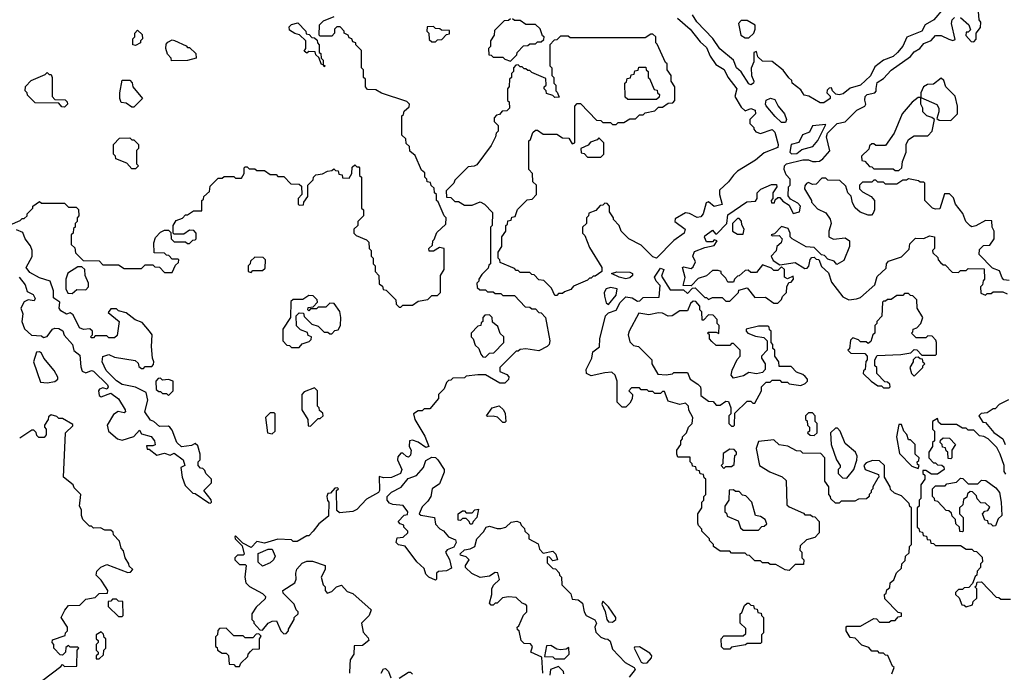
# Model space of a CAD drawing. Extents: x 2889633 to 3052318, y 540750 to 918690.
# Tile 350 of 656: x 2944452 to 2949573, y 760580 to 763975. Entities that reach past the tile are written whole.
import ezdxf

# ---------------------------------------------------------------- set-up
doc = ezdxf.new("R2010")
doc.units = 0

msp = doc.modelspace()

# ---------------------------------------------------------------- linework, layer by layer
at = {"layer": '0CON02XD'}
for points in [[(2944403, 762907), (2944455, 762930), (2944465, 762940), (2944475, 762940), (2944490, 762955), (2944490, 762965), (2944520, 762995), (2944520, 763005), (2944555, 763030), (2944565, 763020), (2944685, 763020), (2944705, 763000), (2944745, 763000), (2944758.3, 762988.3), (2944760, 762955), (2944750, 762945), (2944750, 762925), (2944740, 762915), (2944740, 762895), (2944731.7, 762888.3), (2944730, 762865), (2944720, 762855), (2944720, 762805), (2944738.3, 762788.3), (2944741.7, 762761.7), (2944781.7, 762721.7), (2944865, 762720), (2944885, 762700), (2944965, 762700), (2944995, 762680), (2945085, 762680), (2945105, 762700), (2945145, 762700), (2945155, 762690), (2945178.3, 762688.3), (2945205, 762660), (2945245, 762660), (2945261.7, 762698.3), (2945278.3, 762711.7), (2945280, 762725), (2945275, 762730), (2945245, 762730), (2945228.3, 762748.3), (2945215, 762750), (2945205, 762760), (2945151.7, 762761.7), (2945150, 762815), (2945158.3, 762841.7), (2945185, 762870), (2945205, 762880), (2945225, 762880), (2945238.3, 762868.3), (2945240, 762835), (2945255, 762820), (2945315, 762820), (2945325, 762810), (2945335, 762810), (2945351.7, 762828.3), (2945365, 762830), (2945370, 762835), (2945370, 762865), (2945358.3, 762878.3), (2945335, 762880), (2945305, 762860), (2945255, 762860), (2945250, 762865), (2945250, 762905), (2945265, 762930), (2945298.3, 762941.7), (2945315, 762960), (2945325, 762960), (2945355, 762980), (2945400, 762980), (2945400, 763035), (2945408.3, 763041.7), (2945410, 763055), (2945438.3, 763081.7), (2945441.7, 763108.3), (2945485, 763150), (2945505, 763150), (2945515, 763160), (2945565, 763160), (2945575, 763150), (2945605, 763150), (2945620, 763175), (2945620, 763205), (2945625, 763210), (2945635, 763210), (2945645, 763200), (2945675, 763200), (2945685, 763190), (2945725, 763190), (2945755, 763170), (2945785, 763170), (2945795, 763160), (2945825, 763160), (2945861.7, 763121.7), (2945905, 763120), (2945918.3, 763108.3), (2945920, 763065), (2945900, 763045), (2945900, 763015), (2945905, 763010), (2945928.3, 763011.7), (2945930, 763025), (2945950, 763055), (2945950, 763115), (2945958.3, 763121.7), (2945978.3, 763141.7), (2945980, 763155), (2945991.7, 763168.3), (2946027, 763173), (2946053, 763187), (2946075, 763190), (2946085, 763200), (2946095, 763190), (2946108.3, 763188.3), (2946111.7, 763171.7), (2946128.3, 763168.3), (2946131.7, 763151.7), (2946165, 763150), (2946180, 763175), (2946181.7, 763208.3), (2946195, 763220), (2946205, 763210), (2946215, 763210), (2946220, 763205), (2946220, 763165), (2946230, 763155), (2946230, 762995), (2946240, 762985), (2946240, 762955), (2946210, 762925), (2946210, 762905), (2946190, 762885), (2946190, 762865), (2946201.7, 762851.7), (2946255, 762830), (2946268.3, 762818.3), (2946270, 762785), (2946280, 762775), (2946280, 762745), (2946290, 762735), (2946290, 762705), (2946300, 762695), (2946300, 762665), (2946320, 762645), (2946321.7, 762601.7), (2946338.3, 762588.3), (2946341.7, 762571.7), (2946358.3, 762568.3), (2946408.3, 762518.3), (2946410, 762495), (2946425, 762480), (2946435, 762480), (2946445, 762490), (2946495, 762490), (2946525, 762510), (2946575, 762520), (2946595, 762540), (2946625, 762540), (2946640, 762555), (2946640, 762645), (2946660, 762675), (2946660, 762785), (2946635, 762790), (2946605, 762770), (2946581.7, 762771.7), (2946580, 762785), (2946598.3, 762801.7), (2946600, 762825), (2946608.3, 762831.7), (2946621.7, 762868.3), (2946668.3, 762911.7), (2946670, 762945), (2946660, 762955), (2946628.3, 763028.3), (2946620, 763035), (2946620, 763065), (2946610, 763075), (2946608.3, 763098.3), (2946591.7, 763111.7), (2946588.3, 763128.3), (2946571.7, 763131.7), (2946570, 763145), (2946560, 763155), (2946558.3, 763178.3), (2946541.7, 763191.7), (2946508.3, 763268.3), (2946481.7, 763291.7), (2946480, 763315), (2946461.7, 763331.7), (2946460, 763355), (2946440, 763375), (2946440, 763475), (2946448.3, 763481.7), (2946451.7, 763498.3), (2946478.3, 763521.7), (2946480, 763535), (2946465, 763550), (2946333, 763593), (2946305, 763610), (2946261.7, 763611.7), (2946250, 763625), (2946250, 763665), (2946240, 763675), (2946240, 763715), (2946230, 763725), (2946230, 763815), (2946200, 763845), (2946200, 763855), (2946185, 763860), (2946180, 763875), (2946165, 763880), (2946160, 763895), (2946140, 763905), (2946140, 763915), (2946118.3, 763938.3), (2946101.7, 763938.3), (2946090, 763925), (2946090, 763905), (2946075, 763890), (2946015, 763890), (2946010, 763895), (2946011.7, 763948.3), (2946031.7, 763968.3), (2946088.3, 763991.7)], [(2947873.6, 763983.6), (2947940, 763925), (2947990.5, 763860.5), (2948025, 763830), (2948043.8, 763785), (2948072.7, 763742.7), (2948115.6, 763715.6), (2948135.9, 763675.9), (2948182.5, 763615), (2948172.5, 763575), (2948205, 763520), (2948225, 763500), (2948255, 763512.5), (2948277.5, 763505), (2948280, 763485), (2948250, 763455), (2948250, 763435), (2948270, 763415), (2948270, 763405), (2948281.7, 763391.7), (2948305, 763382.5), (2948365, 763403.3), (2948379.5, 763389.5), (2948397.5, 763325), (2948395, 763310), (2948325, 763282.5), (2948280, 763245), (2948185, 763186.7), (2948164.1, 763165.9), (2948139.3, 763130.7), (2948091.2, 763088.8), (2948091.2, 763065), (2948106, 763014), (2948065, 763003.8), (2948035, 763027.5), (2948022.5, 763022.5), (2948006.2, 762965), (2947995, 762950), (2947975, 762946.7), (2947935, 762967.5), (2947915, 762970), (2947861.7, 762938.3), (2947860, 762925), (2947912.5, 762885), (2947908.8, 762865), (2947855, 762826.7), (2947765, 762733.8), (2947745, 762741.2), (2947685, 762802.5), (2947620, 762835), (2947580, 762875), (2947570, 762905), (2947540, 762935), (2947540, 762945), (2947520, 762975), (2947520, 763005), (2947508.3, 763018.3), (2947495, 763020), (2947485, 763010), (2947471.7, 763008.3), (2947448.3, 762981.7), (2947411.7, 762968.3), (2947410, 762955), (2947400, 762945), (2947400, 762915), (2947380, 762895), (2947380, 762865), (2947391.7, 762851.7), (2947415, 762790), (2947480, 762685), (2947480, 762665), (2947445, 762640), (2947435, 762640), (2947425, 762630), (2947415, 762630), (2947405, 762620), (2947331.7, 762588.3), (2947318.3, 762571.7), (2947285, 762560), (2947275, 762550), (2947255, 762550), (2947245, 762540), (2947235, 762540), (2947218.3, 762578.3), (2947178.3, 762618.3), (2947151.7, 762621.7), (2947128.3, 762648.3), (2947115, 762650), (2947105, 762660), (2947055, 762660), (2947045, 762670), (2947035, 762670), (2947025, 762680), (2946951.7, 762711.7), (2946950, 762725), (2946940, 762735), (2946940, 762765), (2946960, 762795), (2946960, 762845), (2946980, 762875), (2946980, 762905), (2946988.3, 762911.7), (2946991.7, 762928.3), (2947008.3, 762931.7), (2947011.7, 762948.3), (2947028.3, 762951.7), (2947041.7, 762988.3), (2947091.7, 763038.3), (2947118.3, 763041.7), (2947140, 763065), (2947140, 763115), (2947121.7, 763131.7), (2947120, 763175), (2947100, 763195), (2947100, 763345), (2947108.3, 763351.7), (2947121.7, 763388.3), (2947135, 763400), (2947145, 763400), (2947175, 763380), (2947245, 763380), (2947275, 763360), (2947308.3, 763358.3), (2947325, 763330), (2947340, 763335), (2947340, 763525), (2947351.7, 763538.3), (2947368.3, 763538.3), (2947451.7, 763451.7), (2947475, 763450), (2947485, 763440), (2947525, 763440), (2947535, 763430), (2947555, 763430), (2947565, 763440), (2947595, 763440), (2947625, 763460), (2947655, 763460), (2947675, 763480), (2947695, 763480), (2947705, 763490), (2947755, 763500), (2947775, 763520), (2947795, 763520), (2947825, 763540), (2947848.3, 763541.7), (2947860, 763555), (2947860, 763625), (2947840, 763655), (2947840, 763685), (2947820, 763715), (2947820, 763745), (2947811.7, 763751.7), (2947768.3, 763848.3), (2947760, 763855), (2947760, 763885), (2947745, 763900), (2947735, 763900), (2947705, 763880), (2947315, 763880), (2947305, 763890), (2947265, 763890), (2947245, 763870), (2947231.7, 763868.3), (2947210, 763845), (2947210, 763735), (2947220, 763725), (2947220, 763685), (2947230, 763675), (2947230, 763645), (2947240, 763635), (2947240, 763605), (2947248.3, 763598.3), (2947258.3, 763571.7), (2947235, 763570), (2947225, 763580), (2947191.7, 763591.7), (2947190, 763605), (2947180, 763615), (2947180, 763625), (2947190, 763635), (2947188.3, 763668.3), (2947115, 763700), (2947105, 763710), (2947095, 763710), (2947085, 763720), (2947075, 763720), (2947065, 763730), (2947055, 763730), (2947045, 763740), (2947031.7, 763738.3), (2947020, 763725), (2947020, 763705), (2947010, 763695), (2947010, 763675), (2947000, 763665), (2946998.3, 763628.3), (2946990, 763615), (2946990, 763555), (2946997, 763547), (2947000, 763515), (2946985, 763500), (2946961.7, 763498.3), (2946948.3, 763481.7), (2946931.7, 763478.3), (2946920, 763465), (2946920, 763445), (2946940, 763425), (2946940, 763395), (2946930, 763385), (2946927.5, 763365), (2946905, 763320), (2946829.3, 763220.7), (2946815, 763212.5), (2946785, 763210), (2946715, 763140), (2946710, 763125), (2946670, 763085), (2946671.7, 763051.7), (2946695, 763050), (2946715, 763030), (2946735, 763030), (2946765, 763010), (2946805, 763010), (2946847, 763027), (2946870, 763015), (2946911.7, 762971.7), (2946910, 762905), (2946900, 762895), (2946900, 762705), (2946891.7, 762698.3), (2946888.3, 762681.7), (2946855, 762650), (2946840, 762625), (2946840, 762615), (2946830, 762605), (2946831.7, 762581.7), (2946845, 762570), (2946875, 762570), (2946885, 762560), (2946915, 762560), (2946925, 762550), (2946955, 762550), (2946965, 762540), (2947025, 762540), (2947081.7, 762481.7), (2947105, 762480), (2947115, 762470), (2947135, 762470), (2947151.7, 762451.7), (2947165, 762450), (2947187.5, 762425), (2947208.8, 762305), (2947206.2, 762285), (2947195.9, 762274.1), (2947153, 762253), (2947085, 762262.5), (2947055, 762260), (2947045, 762250), (2947035, 762250), (2946950, 762165), (2946950, 762145), (2946985, 762130), (2946996.4, 762116.4), (2946995, 762102.5), (2946975, 762083.8), (2946950, 762085), (2946875, 762127.5), (2946835, 762127.5), (2946775, 762120), (2946765, 762112.5), (2946705, 762110), (2946695, 762100), (2946681.7, 762098.3), (2946671.7, 762088.3), (2946660, 762055), (2946630, 762025), (2946630, 762005), (2946585, 761950), (2946555, 761950), (2946545, 761940), (2946525, 761940), (2946500, 761925), (2946507.5, 761895), (2946558.3, 761808.3), (2946580, 761755), (2946565, 761750), (2946525, 761777.5), (2946495, 761787.5), (2946480, 761785), (2946477.5, 761755), (2946487.5, 761735), (2946485, 761710), (2946475, 761700), (2946463, 761703), (2946445, 761720), (2946435, 761720), (2946418.3, 761701.7), (2946417.5, 761685), (2946440, 761635), (2946432.5, 761615), (2946386.1, 761593.9), (2946345, 761592.5), (2946321.7, 761598.3), (2946323.6, 761526.4), (2946317.5, 761515), (2946255, 761480), (2946205, 761427.5), (2946185, 761416.7), (2946115, 761410), (2946101.7, 761421.7), (2946100, 761525), (2946110, 761535), (2946105, 761540), (2946091.7, 761538.3), (2946068.3, 761511.7), (2946055, 761510), (2946050, 761495), (2946053, 761473), (2946060, 761465), (2946058.3, 761391.7), (2946008.3, 761351.7), (2945977.5, 761315), (2945955, 761290), (2945945, 761290), (2945895, 761260), (2945875, 761260), (2945865, 761270), (2945795, 761272.5), (2945725, 761252.5), (2945685, 761260), (2945655, 761230), (2945611.7, 761251.7), (2945575, 761290), (2945570, 761285), (2945572.5, 761275), (2945608.3, 761238.3), (2945620, 761195), (2945615, 761190), (2945585, 761190), (2945570, 761175), (2945570, 761165), (2945595, 761140), (2945625, 761140), (2945630, 761135), (2945622.5, 761075), (2945627.5, 761045), (2945646.4, 761026.4), (2945715, 760990), (2945730, 760975), (2945728.3, 760961.7), (2945681.7, 760918.3), (2945660, 760885), (2945660, 760855), (2945670, 760845), (2945670, 760835), (2945701.7, 760801.7), (2945715, 760800), (2945743.9, 760836.1), (2945765, 760846.7), (2945787, 760847), (2945810, 760795), (2945825, 760780), (2945838.3, 760781.7), (2945850, 760795), (2945850, 760805), (2945880, 760855), (2945880, 760865), (2945900, 760885), (2945900, 760895), (2945890, 760905), (2945880, 760935), (2945821.7, 760991.7), (2945820, 761005), (2945882.5, 761045), (2945890, 761065), (2945887.5, 761095), (2945893, 761117), (2945921.7, 761148.3), (2945945, 761157.5), (2945975, 761157.5), (2946040, 761135), (2946040, 761115), (2946020, 761075), (2946030, 761035), (2946040, 761025), (2946040, 761005), (2946051.7, 760991.7), (2946075, 761000), (2946100, 761025), (2946125, 761032.5), (2946155, 761000), (2946185, 760990), (2946280, 760905), (2946270, 760875), (2946230, 760835), (2946238.3, 760788.3), (2946265, 760760), (2946267.5, 760745), (2946235, 760720), (2946191.7, 760718.3), (2946190, 760675), (2946170, 760645), (2946168.3, 760618.3)], [(2948915, 761590), (2948890, 761545), (2948890, 761535), (2948880, 761525), (2948880, 761515), (2948870, 761505), (2948870, 761495), (2948857, 761483), (2948815, 761480), (2948795, 761470), (2948725, 761470), (2948715, 761460), (2948695, 761460), (2948671.7, 761481.7), (2948670, 761495), (2948660, 761505), (2948660, 761545), (2948640, 761575), (2948640, 761695), (2948618.3, 761718.3), (2948525, 761720), (2948515, 761730), (2948493, 761733), (2948447, 761757), (2948403, 761763), (2948375, 761790), (2948295, 761780), (2948282.5, 761745), (2948300, 761655), (2948353, 761623), (2948417, 761597), (2948438.3, 761578.3), (2948441.7, 761451.7), (2948455, 761440), (2948528.3, 761408.3), (2948535, 761400), (2948565, 761400), (2948575, 761390), (2948588.3, 761388.3), (2948610, 761365), (2948610, 761305), (2948588.3, 761281.7), (2948545, 761270), (2948511.7, 761238.3), (2948510, 761215), (2948520, 761205), (2948520, 761175), (2948530, 761165), (2948528.3, 761141.7), (2948485, 761140), (2948455, 761110), (2948433, 761113), (2948385, 761140), (2948355, 761140), (2948345, 761150), (2948315, 761150), (2948305, 761160), (2948275, 761160), (2948248.3, 761188.3), (2948235, 761190), (2948225, 761200), (2948155, 761200), (2948145, 761210), (2948095, 761210), (2948060, 761235), (2948060, 761245), (2948040, 761265), (2948040, 761275), (2948000, 761315), (2948000, 761325), (2947983, 761343), (2947980, 761355), (2947980, 761405), (2948000, 761435), (2948000, 761465), (2948010, 761475), (2948010, 761495), (2948020, 761505), (2948020, 761585), (2948011.7, 761591.7), (2948008.3, 761608.3), (2947991.7, 761611.7), (2947988.3, 761628.3), (2947971.7, 761631.7), (2947968.3, 761648.3), (2947951.7, 761651.7), (2947950, 761665), (2947940, 761675), (2947940, 761700), (2947875, 761700), (2947870, 761715), (2947870, 761735), (2947890, 761765), (2947890, 761785), (2947900, 761795), (2947900, 761805), (2947920, 761825), (2947930, 761855), (2947950, 761875), (2947952.5, 761905), (2947933, 761943), (2947930, 761965), (2947915, 761980), (2947885, 761972.5), (2947825, 761990), (2947805, 762040), (2947795, 762040), (2947785, 762030), (2947755, 762030), (2947745, 762040), (2947725, 762040), (2947715, 762050), (2947685, 762050), (2947675, 762060), (2947635, 762060), (2947620, 762045), (2947640, 762025), (2947637, 762003), (2947625, 761980), (2947605, 761960), (2947585, 761960), (2947560, 761985), (2947560, 762095), (2947550, 762125), (2947531.7, 762141.7), (2947495, 762137.5), (2947425, 762122.5), (2947400, 762135), (2947397.5, 762155), (2947427.5, 762215), (2947433, 762247), (2947467, 762273), (2947470, 762315), (2947498.8, 762435), (2947515, 762450), (2947555, 762463.3), (2947575, 762503.3), (2947605, 762533.3), (2947637.7, 762527.7), (2947665, 762510), (2947678.3, 762511.7), (2947695, 762530), (2947778.3, 762531.7), (2947783, 762593), (2947762.5, 762615), (2947753.3, 762635), (2947785, 762682.5), (2947802.5, 762675), (2947790.7, 762640.7), (2947835, 762570), (2947905, 762570), (2947925, 762550), (2947951.7, 762578.3), (2947965, 762580), (2948015, 762530), (2948025, 762530), (2948035, 762520), (2948055, 762530), (2948105, 762530), (2948125, 762510), (2948145, 762510), (2948190, 762555), (2948191.7, 762568.3), (2948235, 762580), (2948275, 762530), (2948331.7, 762531.7), (2948375, 762500), (2948395, 762500), (2948415, 762520), (2948420, 762535), (2948440, 762555), (2948442.5, 762585), (2948452.5, 762607.5), (2948465, 762610), (2948477.5, 762625), (2948475, 762640), (2948445, 762627.5), (2948430, 762635), (2948430, 762675), (2948415, 762690), (2948395, 762670), (2948375, 762670), (2948361.7, 762681.7), (2948315, 762700), (2948285, 762660), (2948255, 762660), (2948241.7, 762671.7), (2948225, 762670), (2948195, 762642.5), (2948185, 762640), (2948170, 762625), (2948165, 762610), (2948135, 762610), (2948125, 762630), (2948100, 762655), (2948100, 762665), (2948085, 762670), (2948055, 762670), (2948025, 762642.5), (2947981.2, 762628.8), (2947945, 762590), (2947902.5, 762592.5), (2947913, 762633), (2947900, 762685), (2947905, 762690), (2947945, 762680), (2947955, 762690), (2947967.5, 762715), (2947952.5, 762745), (2947961.7, 762768.3), (2948015, 762790), (2948065, 762800), (2948080, 762825), (2948065, 762830), (2948055, 762820), (2948025, 762820), (2948013, 762843), (2948015, 762850), (2948055, 762880), (2948071.7, 762861.7), (2948078.3, 762861.7), (2948130, 762915), (2948135, 762960), (2948233.3, 763026.7), (2948278.3, 763031.7), (2948287.5, 763045), (2948287.5, 763075), (2948306.4, 763093.6), (2948363, 763117), (2948388.3, 763118.3), (2948390, 763105), (2948370, 763075), (2948370, 763045), (2948360, 763035), (2948361.7, 763021.7), (2948378.3, 763021.7), (2948381.7, 763038.3), (2948395, 763050), (2948405, 763050), (2948420.7, 763030.7), (2948455, 763010), (2948475, 762967.5), (2948507.5, 762975), (2948512.5, 763005), (2948500, 763020), (2948460.7, 763040.7), (2948448.3, 763058.3), (2948450, 763105), (2948460, 763115), (2948460, 763145), (2948438.3, 763168.3), (2948427.5, 763195), (2948430, 763215), (2948440, 763225), (2948525, 763246.7), (2948555, 763246.7), (2948575, 763237.5), (2948595, 763236.7), (2948611.7, 763238.3), (2948629.3, 763250.7), (2948666.4, 763293.6), (2948648, 763365), (2948654.2, 763385), (2948703.3, 763435), (2948745.8, 763444.2), (2948805.9, 763504.1), (2948847.5, 763525), (2948853.3, 763535), (2948847, 763557), (2948850, 763575), (2948860, 763585), (2948900, 763595), (2948907, 763603), (2948906.4, 763616.4), (2948911.7, 763648.3), (2948945, 763668.8), (2948985, 763712), (2949086, 763784), (2949105, 763808), (2949134.4, 763825.6), (2949155, 763852), (2949192.5, 763867.5), (2949215, 763892.5), (2949245, 763893.3), (2949285, 763873.3), (2949305, 763867.5), (2949318.3, 763871.7), (2949298.8, 763955), (2949302, 763975), (2949315, 763987.1)], [(2949257.5, 764032.5), (2949206.7, 763975), (2949161.9, 763948.1), (2949143.8, 763915), (2949066.1, 763883.9), (2949045, 763837.5), (2949018, 763805), (2948995, 763782.9), (2948945.8, 763764.2), (2948900.5, 763729.5), (2948877.9, 763682.1), (2948825.6, 763634.4), (2948772, 763618), (2948735, 763590), (2948715, 763583.3), (2948697, 763587), (2948680, 763605), (2948675, 763620), (2948661.7, 763618.3), (2948651.7, 763608.3), (2948650, 763595), (2948667, 763577), (2948667.5, 763565), (2948635, 763543.3), (2948615, 763543.3), (2948557, 763577), (2948531.7, 763581.7), (2948515, 763610), (2948470, 763645), (2948468.3, 763658.3), (2948451.7, 763671.7), (2948423, 763713), (2948365, 763757.5), (2948315, 763760), (2948291.7, 763781.7), (2948285, 763810), (2948270, 763805), (2948270, 763755), (2948257, 763723), (2948258, 763685), (2948271.2, 763655), (2948268.8, 763645), (2948255, 763636.2), (2948245, 763642), (2948204.4, 763704.4), (2948180.6, 763725), (2948164.2, 763764.2), (2948093, 763823), (2948057.1, 763877.1), (2947974.5, 763964.5), (2947950.6, 764000.6)], [(2949345.9, 763985.9), (2949388.3, 763948.3), (2949397, 763923), (2949385, 763910), (2949375, 763910), (2949373, 763893), (2949401.7, 763861.7), (2949415, 763860), (2949427, 763873), (2949427.5, 763905), (2949450, 763935), (2949451.7, 763961.7), (2949442.5, 763975), (2949438.3, 764018.3)], [(2946035, 763730), (2946030, 763740), (2946021.7, 763741.7), (2946008.3, 763778.3), (2945991.7, 763791.7), (2945988.3, 763808.3), (2945955, 763810), (2945945, 763800), (2945931.7, 763811.7), (2945940, 763825), (2945940, 763865), (2945907, 763897), (2945883, 763903), (2945855, 763920), (2945853, 763937), (2945865, 763950), (2945898.3, 763958.3), (2945940, 763915), (2945941.7, 763901.7), (2945958.3, 763898.3), (2945971.7, 763881.7), (2945985, 763880), (2945998.3, 763868.3), (2946000, 763855), (2946010, 763845), (2946010, 763805), (2946018.3, 763798.3), (2946020, 763775), (2946030, 763765), (2946030, 763740), (2946040, 763735), (2946035, 763730)], [(2946615, 763860), (2946625, 763870), (2946648.3, 763871.7), (2946671.7, 763898.3), (2946688.3, 763901.7), (2946688.3, 763918.3), (2946645, 763920), (2946637, 763927), (2946615, 763930), (2946605, 763940), (2946571.7, 763938.3), (2946570, 763915), (2946580, 763905), (2946581.7, 763871.7), (2946595, 763860), (2946615, 763860)], [(2947005, 763980), (2946995, 763970), (2946971.7, 763968.3), (2946921.7, 763918.3), (2946920, 763895), (2946900, 763865), (2946900, 763835), (2946890, 763825), (2946891.7, 763791.7), (2946905, 763790), (2946915, 763780), (2946965, 763780), (2946975, 763770), (2947005, 763760)], [(2947005, 763760), (2947038.3, 763791.7), (2947040, 763805), (2947071.7, 763838.3), (2947095, 763840), (2947105, 763850), (2947135, 763850), (2947145, 763860), (2947165, 763860), (2947178.3, 763871.7), (2947180, 763885), (2947171.7, 763891.7), (2947158.3, 763928.3), (2947135, 763950), (2947085, 763950), (2947055, 763970), (2947025, 763970), (2947015, 763980)], [(2948245, 763880), (2948270, 763905), (2948277.5, 763925), (2948277, 763947), (2948235, 763970), (2948205, 763970), (2948190, 763955), (2948202.5, 763895), (2948225, 763880), (2948245, 763880)], [(2945055, 763840), (2945040, 763845), (2945040, 763875), (2945050, 763885), (2945050, 763905), (2945065, 763920), (2945088.3, 763898.3), (2945090, 763875), (2945080, 763865), (2945080, 763855), (2945055, 763840)], [(2945241.7, 763761.7), (2945240, 763775), (2945220, 763795), (2945212.5, 763825), (2945213, 763847), (2945221.7, 763858.3), (2945245, 763870), (2945257, 763867), (2945318.3, 763838.3), (2945325, 763830), (2945335, 763830), (2945368.3, 763798.3), (2945370, 763775), (2945325, 763762.5), (2945241.7, 763761.7)], [(2947765, 763560), (2947615, 763560), (2947601.7, 763571.7), (2947600, 763645), (2947608.3, 763651.7), (2947611.7, 763668.3), (2947628.3, 763671.7), (2947631.7, 763688.3), (2947648.3, 763691.7), (2947651.7, 763708.3), (2947668.3, 763711.7), (2947671.7, 763728.3), (2947708.3, 763728.3), (2947710, 763715), (2947720, 763705), (2947720, 763675), (2947728.3, 763668.3), (2947751.7, 763611.7), (2947768.3, 763608.3), (2947770, 763595), (2947780, 763585), (2947778.3, 763571.7), (2947765, 763560)], [(2944685, 763520), (2944671.7, 763521.7), (2944655, 763540), (2944531.7, 763541.7), (2944491.7, 763581.7), (2944490, 763595), (2944480, 763605), (2944481.7, 763628.3), (2944511.7, 763658.3), (2944585, 763690), (2944595, 763700), (2944605, 763690), (2944615, 763690), (2944620, 763675), (2944620, 763575), (2944635, 763560), (2944688.3, 763558.3), (2944698.3, 763548.3), (2944700, 763535), (2944685, 763520)], [(2945045, 763520), (2945035, 763520), (2945005, 763540), (2944980, 763545), (2944972.5, 763565), (2944972.5, 763595), (2944985, 763660), (2945025, 763660), (2945037, 763647), (2945040, 763625), (2945090, 763565), (2945045, 763520)], [(2949295, 763450), (2949330, 763485), (2949330, 763525), (2949317, 763577), (2949270, 763625), (2949258.3, 763658.3), (2949245, 763670), (2949205, 763640), (2949173, 763637), (2949153.6, 763626.4), (2949140, 763595), (2949140, 763570), (2949223, 763533), (2949232.5, 763515), (2949232.5, 763495), (2949221.7, 763461.7), (2949235, 763452.5), (2949295, 763450)], [(2948435, 763440), (2948415, 763440), (2948380.7, 763470.7), (2948335, 763526.7), (2948330.8, 763535), (2948335, 763556.2), (2948356.4, 763566.4), (2948379.3, 763559.3), (2948397.5, 763525), (2948430, 763485), (2948440, 763455), (2948435, 763440)], [(2949025, 763190), (2949040, 763205), (2949043, 763237), (2949062.5, 763285), (2949063.6, 763326.4), (2949075, 763352.5), (2949105, 763370), (2949175, 763370), (2949197.5, 763395), (2949210, 763455), (2949197, 763467), (2949170, 763475), (2949150, 763495), (2949150, 763515), (2949140, 763535), (2949140, 763570), (2949125, 763570), (2949093.6, 763546.4), (2949042.5, 763485), (2949000, 763385), (2948955, 763320), (2948905, 763320), (2948895, 763330), (2948885, 763330), (2948871.7, 763318.3), (2948868.3, 763301.7), (2948830, 763265), (2948831.7, 763241.7), (2948848.3, 763238.3), (2948871.7, 763211.7), (2948885, 763210), (2948895, 763200), (2948995, 763200), (2949005, 763190), (2949025, 763190)], [(2948466.7, 763276.7), (2948495, 763278.8), (2948520.5, 763299.5), (2948577.5, 763315), (2948603.6, 763346.4), (2948645, 763430), (2948575, 763422.5), (2948559.3, 763390.7), (2948523.6, 763376.4), (2948504.3, 763335.7), (2948464, 763326), (2948457.5, 763285), (2948466.7, 763276.7)], [(2945055, 763200), (2945035, 763200), (2945008.3, 763228.3), (2944951.7, 763251.7), (2944950, 763265), (2944940, 763275), (2944940, 763325), (2944971.7, 763358.3), (2945025, 763360), (2945035, 763350), (2945045, 763350), (2945070, 763325), (2945070, 763305), (2945060, 763295), (2945060, 763225), (2945070, 763215), (2945055, 763200)], [(2947475, 763260), (2947490, 763275), (2947490, 763335), (2947465, 763360), (2947455, 763350), (2947421.7, 763338.3), (2947408.3, 763321.7), (2947370, 763305), (2947371.7, 763281.7), (2947388.3, 763278.3), (2947405, 763260), (2947475, 763260)], [(2949598.3, 762618.3), (2949571.7, 762621.7), (2949561.7, 762631.7), (2949548.3, 762668.3), (2949511.7, 762681.7), (2949443, 762753), (2949445, 762780), (2949465, 762800), (2949498.3, 762801.7), (2949520, 762835), (2949520, 762875), (2949510, 762895), (2949508.3, 762928.3), (2949475, 762930), (2949425, 762902.5), (2949405, 762897.5), (2949395, 762902.5), (2949372.5, 762925), (2949357, 762967), (2949320, 763015), (2949308.3, 763048.3), (2949288.3, 763068.3), (2949261.7, 763068.3), (2949238.3, 762991.7), (2949215, 762990), (2949200, 762995), (2949160, 763035), (2949160, 763125), (2949155, 763130), (2949135, 763130), (2949127, 763137), (2949075, 763147.5), (2949065, 763140), (2949045, 763140), (2949015, 763120), (2948955, 763120), (2948945, 763130), (2948915, 763130), (2948905, 763140), (2948895, 763140), (2948885, 763130), (2948835, 763130), (2948820, 763115), (2948820, 763095), (2948835, 763080), (2948880, 763055), (2948897.5, 763035), (2948897.5, 762985), (2948891.7, 762968.3), (2948881.7, 762958.3), (2948865, 762957.5), (2948823, 762973), (2948797, 762997), (2948783, 763023), (2948777, 763057), (2948760, 763075), (2948748.3, 763108.3), (2948718.3, 763138.3), (2948655, 763140), (2948645, 763150), (2948625, 763150), (2948595, 763120), (2948575, 763117.5), (2948555, 763127.5), (2948545, 763122.5), (2948535, 763110), (2948533.3, 763095), (2948570, 763035), (2948570, 763025), (2948601.7, 762991.7), (2948645, 762970), (2948667, 762937), (2948672.5, 762915), (2948660, 762875), (2948660, 762845), (2948685, 762832.5), (2948745, 762840), (2948767.5, 762825), (2948767.5, 762795), (2948738.3, 762721.7), (2948701.7, 762701.7), (2948688.3, 762718.3), (2948655, 762730), (2948638.3, 762748.3), (2948621.7, 762751.7), (2948585, 762790), (2948543, 762793), (2948470, 762835), (2948460, 762845), (2948460, 762865), (2948449.3, 762889.3), (2948415, 762900), (2948378.3, 762861.7), (2948360, 762855), (2948365, 762850), (2948401.7, 762851.7), (2948417.5, 762835), (2948412.5, 762815), (2948390, 762795), (2948387, 762773), (2948360, 762745), (2948371.7, 762721.7), (2948405, 762700), (2948485, 762712.5), (2948535, 762680), (2948548.3, 762681.7), (2948557, 762693), (2948563, 762727), (2948571.7, 762738.3), (2948585, 762740), (2948595, 762730), (2948608.3, 762728.3), (2948621.7, 762691.7), (2948658.3, 762658.3), (2948675, 762610), (2948733.6, 762533.6), (2948765, 762517.5)], [(2948215, 762860), (2948220, 762885), (2948208.3, 762908.3), (2948207, 762927), (2948195, 762940), (2948185, 762940), (2948160, 762915), (2948160, 762875), (2948185, 762860), (2948215, 762860)], [(2944449.2, 762635), (2944480, 762595), (2944490.7, 762560.7), (2944522.5, 762545), (2944532.5, 762525), (2944527, 762513), (2944495, 762517.5), (2944475, 762507.5), (2944457.5, 762475), (2944467.5, 762445), (2944463.3, 762405), (2944477, 762367), (2944513, 762333), (2944565, 762330), (2944575, 762322.5), (2944595, 762327.5), (2944622.5, 762365), (2944635, 762370), (2944655, 762368.8), (2944675.9, 762355.9), (2944683.9, 762333.9), (2944726.7, 762285), (2944733.9, 762253.9), (2944765, 762230), (2944769.3, 762169.3), (2944777, 762147), (2944795, 762137.5), (2944825, 762150), (2944835, 762146.7), (2944908.8, 762075), (2944912.5, 762065), (2944907.5, 762052.5), (2944885, 762060), (2944867, 762053), (2944862.5, 762045), (2944865, 762020), (2944875, 762012.5), (2944925, 762032.5), (2944965, 762003.3), (2945000, 761945), (2945002.5, 761935), (2944995, 761930), (2944963.9, 761936.1), (2944939.5, 761920.5), (2944906.7, 761865), (2944913.6, 761833.6), (2944960, 761795), (2944985, 761787.5), (2945045, 761807.5), (2945075, 761840), (2945085, 761820), (2945135, 761806.7), (2945153.3, 761785), (2945157, 761763), (2945145, 761757.5), (2945111.7, 761758.3), (2945115, 761740), (2945125, 761740), (2945165, 761710), (2945205, 761720), (2945235, 761710), (2945255, 761720), (2945302.5, 761685), (2945310, 761655), (2945290, 761645), (2945297.5, 761595), (2945311.7, 761551.7), (2945351.7, 761511.7), (2945365, 761510), (2945435, 761462.5), (2945445, 761460), (2945450, 761465), (2945447, 761477), (2945410, 761525), (2945450, 761565), (2945450, 761585), (2945420, 761615), (2945415, 761630), (2945405, 761640), (2945391.7, 761641.7), (2945380, 761655), (2945380, 761675), (2945390, 761685), (2945390, 761715), (2945378.3, 761758.3), (2945365, 761770), (2945345, 761760), (2945293, 761753), (2945270, 761775), (2945245, 761840), (2945232.5, 761855), (2945225, 761860), (2945178.3, 761858.3), (2945150, 761885), (2945132.3, 761892.3), (2945103.3, 761935), (2945117.5, 761995), (2945110, 762035), (2945055, 762062.5), (2944985, 762076.7), (2944955, 762096.7), (2944900.9, 762150.9), (2944880.8, 762195), (2944885, 762222.5), (2944915, 762232.5), (2944945, 762220), (2945051.7, 762201.7), (2945068.3, 762188.3), (2945071.7, 762171.7), (2945085, 762160), (2945095, 762160), (2945105, 762170), (2945138.3, 762171.7), (2945148.3, 762181.7), (2945150, 762195), (2945142.5, 762215), (2945137.5, 762275), (2945140, 762335), (2945127.5, 762355), (2945089.3, 762399.3), (2945053, 762413), (2945005, 762450), (2944965, 762460), (2944955, 762470), (2944925, 762470), (2944911.7, 762451.7), (2944970, 762405), (2944958.3, 762331.7), (2944945, 762320), (2944915, 762320), (2944905, 762330), (2944845, 762330), (2944835, 762320), (2944825, 762320), (2944820, 762325), (2944830, 762335), (2944830, 762355), (2944817, 762367), (2944783.8, 762363.8), (2944762.3, 762372.3), (2944729.5, 762439.5), (2944715, 762450), (2944695, 762443.3), (2944665, 762460), (2944656.7, 762475), (2944660, 762505), (2944635, 762522.5), (2944628.3, 762528.3), (2944627.5, 762565), (2944610, 762615), (2944555, 762632.5), (2944505, 762660), (2944486.2, 762685), (2944516.4, 762743.6), (2944516.7, 762775), (2944508.3, 762798.3), (2944480, 762835), (2944468.3, 762868.3), (2944435, 762882.5)], [(2948765, 762517.5), (2948805, 762522.5), (2948825, 762530), (2948900, 762595), (2948911.7, 762638.3), (2948958.3, 762681.7), (2948960, 762705), (2948971.7, 762718.3), (2949038.3, 762741.7), (2949078.3, 762781.7), (2949081.7, 762808.3), (2949111.7, 762838.3), (2949155, 762837.5), (2949185, 762850), (2949210, 762845), (2949210, 762785), (2949200, 762775), (2949201.7, 762761.7), (2949228.3, 762738.3), (2949230, 762725), (2949241.7, 762711.7), (2949255, 762700), (2949265, 762700), (2949301.7, 762661.7), (2949335, 762660), (2949345, 762670), (2949375, 762670), (2949385, 762680), (2949468.3, 762678.3), (2949470, 762625), (2949463, 762617), (2949460, 762595), (2949450, 762585), (2949451.7, 762551.7), (2949475, 762542.5), (2949485, 762550), (2949505, 762550), (2949515, 762560), (2949565, 762560), (2949588.3, 762548.3)], [(2945655, 762660), (2945665, 762670), (2945715, 762670), (2945728.3, 762681.7), (2945730, 762725), (2945718.3, 762738.3), (2945675, 762740), (2945651.7, 762718.3), (2945650, 762705), (2945640, 762695), (2945640, 762665), (2945655, 762660)], [(2944725, 762550), (2944748.3, 762571.7), (2944795, 762570), (2944810, 762585), (2944810, 762605), (2944792.5, 762645), (2944790, 762675), (2944775, 762690), (2944755, 762690), (2944703, 762657), (2944692.5, 762625), (2944692.5, 762575), (2944701.7, 762551.7), (2944725, 762550)], [(2947605, 762626.2), (2947570, 762635), (2947530, 762655), (2947557, 762663), (2947625, 762662), (2947640, 762655), (2947638.8, 762645), (2947625, 762632), (2947605, 762626.2)], [(2947515, 762493.3), (2947555, 762542.5), (2947560, 762575), (2947525, 762582.5), (2947502.5, 762575), (2947492.5, 762555), (2947493, 762537), (2947502.5, 762502.5), (2947515, 762493.3)], [(2948975, 762060), (2948980, 762065), (2948978.3, 762078.3), (2948965, 762090), (2948951.7, 762091.7), (2948910, 762135), (2948910, 762165), (2948900, 762175), (2948900, 762205), (2948911.7, 762228.3), (2949035, 762232.5), (2949087.5, 762242.5), (2949105, 762260), (2949118.3, 762258.3), (2949145, 762230), (2949215, 762230), (2949220, 762235), (2949220, 762295), (2949217, 762307), (2949198.3, 762328.3), (2949175, 762330), (2949165, 762320), (2949115, 762320), (2949090, 762345), (2949098.3, 762351.7), (2949100, 762365), (2949118.3, 762371.7), (2949140, 762395), (2949150, 762425), (2949120, 762475), (2949118.3, 762518.3), (2949098.3, 762538.3), (2949085, 762540), (2949075, 762550), (2949055, 762550), (2949045, 762540), (2949015, 762540), (2948985, 762520), (2948965, 762520), (2948955, 762510), (2948945, 762510), (2948940, 762505), (2948937, 762433), (2948910, 762405), (2948910, 762395), (2948900, 762385), (2948900, 762345), (2948890, 762335), (2948878.3, 762301.7), (2948865, 762290), (2948855, 762300), (2948825, 762300), (2948815, 762310), (2948785, 762320), (2948773, 762307), (2948767.5, 762262.5), (2948760, 762255), (2948775, 762240), (2948848.3, 762238.3), (2948860, 762225), (2948860, 762205), (2948853, 762197), (2948850, 762155), (2948841.7, 762148.3), (2948840, 762135), (2948880, 762095), (2948915, 762070), (2948935, 762070), (2948945, 762060), (2948975, 762060)], [(2945905, 762270), (2945921.7, 762288.3), (2945958.3, 762301.7), (2945968.3, 762311.7), (2945970, 762325), (2945951.7, 762331.7), (2945948.3, 762348.3), (2945911.7, 762361.7), (2945891.7, 762381.7), (2945890, 762435), (2945905, 762450), (2945928.3, 762448.3), (2945931.7, 762431.7), (2945971.7, 762391.7), (2946005, 762380), (2946035, 762350), (2946055, 762350), (2946065, 762340), (2946075, 762340), (2946091.7, 762358.3), (2946108.3, 762361.7), (2946120, 762385), (2946122.5, 762425), (2946117, 762457), (2946088.3, 762498.3), (2946065, 762500), (2946045, 762480), (2946005, 762480), (2945995, 762470), (2945965, 762470), (2945955, 762460), (2945950, 762465), (2945951.7, 762478.3), (2945978.3, 762481.7), (2946000, 762505), (2945998.3, 762518.3), (2945978.3, 762538.3), (2945955, 762540), (2945925, 762520), (2945875, 762520), (2945861.7, 762508.3), (2945860, 762425), (2945820, 762365), (2945820, 762305), (2945841.7, 762281.7), (2945855, 762280), (2945865, 762270), (2945905, 762270)], [(2948165, 761860), (2948170, 761865), (2948171.7, 761928.3), (2948235, 761990), (2948255, 761990), (2948265, 761980), (2948275, 761980), (2948310, 762045), (2948310, 762065), (2948335, 762090), (2948355, 762090), (2948365, 762100), (2948405, 762100), (2948415, 762090), (2948445, 762090), (2948455, 762080), (2948515, 762072.5), (2948538.3, 762081.7), (2948550, 762095), (2948550, 762105), (2948538.3, 762118.3), (2948525, 762130), (2948491.7, 762141.7), (2948465, 762170), (2948401.7, 762171.7), (2948400, 762195), (2948380, 762225), (2948380, 762255), (2948370, 762265), (2948370, 762285), (2948360, 762295), (2948360, 762355), (2948351.7, 762361.7), (2948350, 762375), (2948345, 762380), (2948295, 762380), (2948230, 762365), (2948230, 762355), (2948240, 762345), (2948278.3, 762328.3), (2948321.7, 762321.7), (2948340, 762305), (2948340, 762255), (2948310, 762225), (2948310, 762215), (2948330, 762185), (2948330, 762155), (2948315, 762140), (2948285, 762132.5), (2948245, 762140), (2948217, 762123), (2948165, 762110), (2948152.5, 762125), (2948158.3, 762151.7), (2948183, 762207), (2948200, 762225), (2948200, 762255), (2948165, 762290), (2948155, 762290), (2948145, 762280), (2948075, 762280), (2948051.7, 762301.7), (2948040, 762315), (2948040, 762335), (2948030, 762345), (2948035, 762350), (2948075, 762350), (2948088.3, 762341.7), (2948090, 762385), (2948080, 762395), (2948080, 762415), (2948058.3, 762438.3), (2948035, 762440), (2948008.3, 762411.7), (2948001.7, 762411.7), (2948000, 762455), (2947990, 762465), (2947990, 762485), (2947968.3, 762508.3), (2947955, 762510), (2947941.7, 762498.3), (2947925, 762460), (2947885, 762460), (2947846.4, 762433.6), (2947825, 762432.5), (2947795, 762447.5), (2947775, 762450), (2947725, 762440), (2947671.7, 762448.3), (2947622.5, 762355), (2947617.5, 762335), (2947625, 762300), (2947645, 762280), (2947670, 762275), (2947740, 762205), (2947740, 762185), (2947771.7, 762131.7), (2947815, 762127.5), (2947847, 762133), (2947855, 762140), (2947925, 762140), (2947940, 762105), (2947979.3, 762079.3), (2947992.5, 762065), (2947995, 762050), (2947995, 762020), (2948035, 761990), (2948058.3, 761988.3), (2948075, 761970), (2948095, 761970), (2948125, 761990), (2948138.3, 761988.3), (2948150, 761955), (2948150, 761925), (2948140, 761915), (2948140, 761875), (2948155, 761860), (2948165, 761860)], [(2946875, 762220), (2946895, 762240), (2946918.3, 762241.7), (2946970, 762295), (2946970, 762325), (2946951.7, 762341.7), (2946938.3, 762378.3), (2946911.7, 762401.7), (2946910, 762425), (2946895, 762440), (2946871.7, 762438.3), (2946860, 762425), (2946860, 762405), (2946851.7, 762398.3), (2946850, 762385), (2946835, 762380), (2946800, 762345), (2946800, 762325), (2946810, 762315), (2946821.7, 762281.7), (2946840, 762265), (2946850, 762235), (2946861.7, 762221.7), (2946875, 762220)], [(2944595, 762086.7), (2944635, 762092.5), (2944650, 762105), (2944650, 762115), (2944630.5, 762150.5), (2944577.5, 762215), (2944565, 762240), (2944555, 762247.5), (2944540, 762245), (2944523.3, 762195), (2944560, 762090), (2944595, 762086.7)], [(2949105, 762120), (2949150, 762165), (2949150, 762175), (2949160, 762185), (2949151.7, 762191.7), (2949148.3, 762208.3), (2949135, 762210), (2949125, 762220), (2949111.7, 762218.3), (2949100, 762205), (2949100, 762195), (2949082.5, 762165), (2949090, 762135), (2949105, 762120)], [(2945225, 762020), (2945250, 762045), (2945250, 762095), (2945225, 762102.5), (2945195, 762100), (2945185, 762110), (2945171.7, 762108.3), (2945160, 762095), (2945161.7, 762051.7), (2945175, 762040), (2945185, 762040), (2945195, 762030), (2945215, 762030), (2945225, 762020)], [(2945965, 761860), (2946005, 761900), (2946015, 761900), (2946030, 761915), (2946028.3, 761928.3), (2946011.7, 761941.7), (2946010, 761955), (2946000, 761965), (2946000, 762045), (2945985, 762060), (2945931.7, 762038.3), (2945920, 762025), (2945920, 761945), (2945950, 761895), (2945951.7, 761861.7), (2945965, 761860)], [(2949595, 761997.5), (2949547, 761973), (2949525, 761950), (2949515, 761950), (2949485, 761930), (2949453, 761927), (2949440, 761915), (2949461.7, 761881.7), (2949475, 761880), (2949518.3, 761828.3), (2949566.2, 761795), (2949577.5, 761765)], [(2946975, 761880), (2946965, 761880), (2946937, 761907), (2946915, 761912.5), (2946885, 761910), (2946880, 761915), (2946910, 761955), (2946945, 761966), (2946967.5, 761945), (2946977, 761927), (2946980, 761885), (2946975, 761880)], [(2944571.7, 760538.3), (2944665, 760610), (2944675, 760620), (2944685, 760610), (2944748.3, 760611.7), (2944750, 760695), (2944760, 760705), (2944755, 760710), (2944715, 760710), (2944705, 760720), (2944691.7, 760708.3), (2944690, 760685), (2944675, 760670), (2944661.7, 760671.7), (2944630, 760705), (2944630, 760725), (2944620, 760735), (2944621.7, 760748.3), (2944688.3, 760771.7), (2944690, 760785), (2944700, 760795), (2944700, 760815), (2944667.5, 760865), (2944686.4, 760903.6), (2944705, 760927.5), (2944765, 760930), (2944795, 760960), (2944845, 760970), (2944865, 760990), (2944908.3, 760991.7), (2944910, 761005), (2944897.5, 761025), (2944875, 761060), (2944850, 761085), (2944853, 761107), (2944873, 761127), (2944905, 761140), (2945015, 761100), (2945028.3, 761101.7), (2945040, 761115), (2945021.7, 761131.7), (2945020, 761145), (2945000, 761175), (2944991.7, 761211.7), (2944980, 761225), (2944971.7, 761261.7), (2944940, 761295), (2944938.3, 761308.3), (2944925, 761320), (2944895, 761320), (2944871.7, 761331.7), (2944835, 761330), (2944825, 761340), (2944815, 761340), (2944780, 761375), (2944772.5, 761395), (2944772.5, 761425), (2944762.5, 761445), (2944770, 761505), (2944735, 761540), (2944730, 761555), (2944680, 761595), (2944690, 761825), (2944728.3, 761861.7), (2944728.3, 761868.3), (2944675, 761900), (2944655, 761900), (2944645, 761910), (2944615, 761920), (2944601.7, 761908.3), (2944600, 761895), (2944580, 761865), (2944580, 761855), (2944590, 761845), (2944590, 761815), (2944578.3, 761801.7), (2944551.7, 761801.7), (2944541.7, 761811.7), (2944538.3, 761828.3), (2944525, 761840), (2944515, 761840), (2944451.7, 761798.3)], [(2945765, 761820), (2945780, 761835), (2945780, 761925), (2945775, 761930), (2945755, 761930), (2945730, 761905), (2945740, 761825), (2945765, 761820)], [(2948585, 761812.5), (2948600, 761825), (2948600, 761875), (2948590, 761885), (2948590, 761915), (2948575, 761930), (2948555, 761930), (2948540, 761915), (2948540, 761895), (2948548.3, 761888.3), (2948550, 761865), (2948560, 761855), (2948560, 761835), (2948550, 761825), (2948563, 761813), (2948585, 761812.5)], [(2949580.7, 761610.7), (2949572.5, 761625), (2949572.5, 761655), (2949552.5, 761715), (2949535, 761750), (2949490, 761795), (2949467, 761807), (2949445, 761810), (2949415, 761840), (2949385, 761840), (2949375, 761850), (2949355, 761850), (2949325, 761870), (2949245, 761870), (2949231.7, 761881.7), (2949225, 761900), (2949200, 761885), (2949200, 761845), (2949210, 761835), (2949210, 761785), (2949200, 761775), (2949200, 761755), (2949180, 761725), (2949180, 761695), (2949205, 761670), (2949215, 761670), (2949225, 761660), (2949248.3, 761658.3), (2949258.3, 761648.3), (2949260, 761635), (2949225, 761610), (2949195, 761610), (2949165, 761630), (2949150, 761630), (2949150, 761615), (2949160, 761605), (2949160, 761585), (2949140, 761555), (2949140, 761485), (2949130, 761475), (2949130, 761445), (2949120, 761435), (2949120, 761335), (2949128.3, 761328.3), (2949131.7, 761311.7), (2949148.3, 761308.3), (2949151.7, 761291.7), (2949168.3, 761288.3), (2949171.7, 761271.7), (2949188.3, 761268.3), (2949191.7, 761251.7), (2949205, 761250), (2949215, 761240), (2949345, 761240), (2949375, 761220), (2949405, 761220), (2949415, 761210), (2949428.3, 761208.3), (2949458.3, 761178.3), (2949460, 761155), (2949450, 761145), (2949450, 761125), (2949433, 761107), (2949430, 761085), (2949421.7, 761078.3), (2949408.3, 761041.7), (2949388.3, 761021.7), (2949365, 761020), (2949355, 761010), (2949335, 761010), (2949320, 760995), (2949320, 760985), (2949338.3, 760968.3), (2949351.7, 760931.7), (2949365, 760930), (2949375, 760920), (2949408.3, 760931.7), (2949411.7, 760948.3), (2949430, 760965), (2949430, 761015), (2949420, 761025), (2949428.3, 761031.7), (2949431.7, 761048.3), (2949455, 761050), (2949531.7, 760971.7), (2949545, 760970), (2949555, 760960), (2949605, 760960)], [(2948755, 761590), (2948790, 761635), (2948807, 761683), (2948807.5, 761705), (2948800, 761725), (2948745, 761770), (2948720, 761835), (2948705, 761850), (2948695, 761850), (2948670, 761825), (2948672.5, 761765), (2948700, 761685), (2948720, 761655), (2948720, 761645), (2948710, 761635), (2948710, 761615), (2948731.7, 761591.7), (2948755, 761590)], [(2949125, 761640), (2949130, 761655), (2949121.7, 761661.7), (2949120, 761675), (2949128.3, 761681.7), (2949130, 761695), (2949110, 761715), (2949110, 761765), (2949085, 761790), (2949075, 761790), (2949067, 761817), (2949050, 761835), (2949038.3, 761868.3), (2949025, 761870), (2949012.5, 761805), (2949028.3, 761718.3), (2949091.7, 761651.7), (2949125, 761640)], [(2949295, 761690), (2949281.7, 761691.7), (2949280, 761725), (2949271.7, 761731.7), (2949268.3, 761748.3), (2949251.7, 761751.7), (2949250, 761765), (2949240, 761775), (2949241.7, 761788.3), (2949255, 761800), (2949288.3, 761798.3), (2949320, 761765), (2949300, 761735), (2949300, 761695), (2949295, 761690)], [(2948115, 761640), (2948125, 761650), (2948155, 761650), (2948168.3, 761661.7), (2948172.5, 761707.5), (2948180, 761715), (2948180, 761725), (2948168.3, 761738.3), (2948145, 761740), (2948111.7, 761718.3), (2948110, 761665), (2948100, 761655), (2948115, 761640)], [(2946615, 761060), (2946580, 761075), (2946565, 761090), (2946555, 761120), (2946517.5, 761155), (2946456.4, 761236.4), (2946423, 761243), (2946410, 761255), (2946415, 761280), (2946447, 761283), (2946470, 761305), (2946470, 761315), (2946450, 761335), (2946450, 761345), (2946431.7, 761351.7), (2946420, 761365), (2946451.7, 761398.3), (2946468.3, 761401.7), (2946470, 761415), (2946447, 761447), (2946393, 761453), (2946375, 761460), (2946362.5, 761475), (2946362.5, 761495), (2946385, 761517.5), (2946436.4, 761543.6), (2946471.7, 761588.3), (2946516.4, 761603.6), (2946552.5, 761645), (2946565, 761682.5), (2946595, 761700), (2946615, 761696.7), (2946626.7, 761685), (2946660, 761635), (2946659.3, 761620.7), (2946635, 761560), (2946597.5, 761535), (2946590, 761495), (2946575, 761470), (2946545, 761440), (2946530, 761405), (2946538.3, 761398.3), (2946610, 761385), (2946615, 761350), (2946637, 761327), (2946656.4, 761316.4), (2946682.5, 761285), (2946718.3, 761268.3), (2946722.5, 761255), (2946709.3, 761230.7), (2946675, 761217.5), (2946667.5, 761205), (2946687, 761167), (2946698.3, 761121.7), (2946671.7, 761108.3), (2946630, 761105), (2946620, 761095), (2946620, 761065), (2946615, 761060)], [(2948988.3, 760571.7), (2949000, 760605), (2948991.7, 760611.7), (2948968.3, 760668.3), (2948955, 760670), (2948945, 760680), (2948925, 760680), (2948915, 760690), (2948885, 760690), (2948868.3, 760708.3), (2948831.7, 760721.7), (2948798.3, 760758.3), (2948771.7, 760761.7), (2948750, 760795), (2948750, 760815), (2948755, 760820), (2948825, 760820), (2948895, 760860), (2948908.3, 760858.3), (2948925, 760840), (2948975, 760840), (2948985, 760850), (2949005, 760850), (2949021.7, 760868.3), (2949038.3, 760871.7), (2949038.3, 760888.3), (2949021.7, 760891.7), (2948951.7, 760961.7), (2948950, 760985), (2948958.3, 760991.7), (2948961.7, 761008.3), (2948978.3, 761021.7), (2948980, 761045), (2948998.3, 761061.7), (2949011.7, 761098.3), (2949038.3, 761121.7), (2949040, 761145), (2949058.3, 761161.7), (2949060, 761185), (2949078.3, 761201.7), (2949080, 761235), (2949090, 761245), (2949090, 761435), (2949081.7, 761441.7), (2949078.3, 761458.3), (2949038.3, 761498.3), (2949001.7, 761511.7), (2948981.7, 761531.7), (2948980, 761545), (2948950, 761595), (2948950, 761655), (2948925, 761680), (2948888.3, 761681.7), (2948855, 761670), (2948842.5, 761655), (2948850, 761635), (2948918.3, 761608.3), (2948920, 761595), (2948915, 761590)], [(2949355, 761310), (2949341.7, 761311.7), (2949340, 761335), (2949321.7, 761351.7), (2949320, 761375), (2949301.7, 761391.7), (2949298.3, 761408.3), (2949285, 761420), (2949271.7, 761421.7), (2949228.3, 761468.3), (2949211.7, 761471.7), (2949210, 761485), (2949200, 761495), (2949200, 761535), (2949215, 761550), (2949265, 761550), (2949275, 761560), (2949325, 761570), (2949345, 761590), (2949358.3, 761588.3), (2949385, 761560), (2949435, 761560), (2949455, 761580), (2949477, 761577), (2949529.3, 761539.3), (2949547.5, 761515), (2949557.5, 761465), (2949560, 761395), (2949541.7, 761378.3), (2949528.3, 761341.7), (2949515, 761340), (2949505, 761350), (2949491.7, 761351.7), (2949488.3, 761368.3), (2949471.7, 761371.7), (2949460, 761405), (2949471.7, 761418.3), (2949488.3, 761421.7), (2949498.3, 761438.3), (2949475, 761460), (2949451.7, 761461.7), (2949431.7, 761481.7), (2949428.3, 761498.3), (2949408.3, 761518.3), (2949395, 761520), (2949381.7, 761508.3), (2949378.3, 761491.7), (2949361.7, 761478.3), (2949358.3, 761451.7), (2949340, 761435), (2949340, 761405), (2949360, 761385), (2949360, 761315), (2949355, 761310)], [(2948295, 761320), (2948311.7, 761338.3), (2948325, 761340), (2948338.3, 761351.7), (2948330, 761375), (2948305, 761390), (2948280, 761395), (2948260, 761465), (2948228.3, 761498.3), (2948211.7, 761501.7), (2948195, 761520), (2948175, 761520), (2948165, 761530), (2948141.7, 761528.3), (2948140, 761475), (2948120, 761445), (2948120, 761415), (2948128.3, 761408.3), (2948131.7, 761391.7), (2948188.3, 761368.3), (2948201.7, 761331.7), (2948215, 761320), (2948295, 761320)], [(2946805, 761350), (2946795, 761350), (2946790, 761365), (2946775, 761380), (2946755, 761380), (2946745, 761370), (2946731.7, 761371.7), (2946732.5, 761405), (2946755, 761420), (2946765, 761420), (2946775, 761410), (2946805, 761410), (2946820, 761425), (2946838.3, 761428.3), (2946830, 761385), (2946810, 761365), (2946805, 761350)], [(2947172.5, 760575), (2947168.3, 760658.3), (2947110, 760685), (2947120, 760715), (2947108.3, 760728.3), (2947075, 760730), (2947060, 760745), (2947050, 760795), (2947041.7, 760801.7), (2947040, 760815), (2947048.3, 760821.7), (2947073, 760877), (2947090, 760895), (2947090, 760925), (2947080, 760935), (2947065, 760940), (2947035, 760970), (2946995, 760972.5), (2946963, 760967), (2946935, 760940), (2946925, 760940), (2946915, 760930), (2946905, 760930), (2946895, 760940), (2946907.5, 760985), (2946907.5, 761015), (2946917, 761033), (2946947, 761063), (2946938.3, 761098.3), (2946925, 761100), (2946895, 761080), (2946847, 761073), (2946803.9, 761093.9), (2946770, 761125), (2946770, 761135), (2946790, 761165), (2946775, 761180), (2946745, 761190), (2946743, 761197), (2946765, 761217.5), (2946795, 761222.5), (2946820, 761235), (2946830, 761275), (2946865, 761310), (2946877.5, 761335), (2946895, 761340), (2946935, 761327.5), (2946955, 761327.5), (2946980, 761335), (2947008.3, 761361.7), (2947037, 761367), (2947055, 761360), (2947060, 761345), (2947078.3, 761328.3), (2947080, 761315), (2947100, 761295), (2947100, 761275), (2947148.3, 761248.3), (2947155, 761220), (2947175, 761200), (2947225, 761210), (2947240, 761195), (2947250, 761165), (2947225, 761160), (2947208.3, 761178.3), (2947195, 761180), (2947195, 761150), (2947225, 761120), (2947238.3, 761118.3), (2947258.3, 761098.3), (2947260, 761085), (2947270, 761075), (2947272.5, 761035), (2947318.3, 760988.3), (2947325, 760960), (2947356.4, 760956.4), (2947379.3, 760939.3), (2947387.5, 760895), (2947397.5, 760875), (2947443, 760853), (2947452.5, 760835), (2947443.3, 760815), (2947449.3, 760789.3), (2947475, 760762.5), (2947495, 760753.3), (2947511.7, 760751.7), (2947522.5, 760742.5), (2947535, 760700), (2947600.7, 760630.7), (2947647.5, 760605), (2947652.5, 760595), (2947622.5, 760555)], [(2945715, 761132.5), (2945693, 761153), (2945691.7, 761198.3), (2945745, 761220), (2945765, 761220), (2945780, 761185), (2945772.5, 761165), (2945755, 761150), (2945715, 761132.5)], [(2944985, 760870), (2944990, 760875), (2944988.3, 760948.3), (2944965, 760950), (2944955, 760960), (2944935, 760960), (2944925, 760950), (2944911.7, 760948.3), (2944911.7, 760921.7), (2944965, 760870), (2944985, 760870)], [(2947535, 760840), (2947552.5, 760855), (2947552.5, 760865), (2947515, 760920), (2947485, 760950), (2947480, 760935), (2947497, 760897), (2947506.2, 760855), (2947515, 760842), (2947535, 760840)], [(2948145, 760700), (2948115, 760700), (2948101.7, 760711.7), (2948100, 760755), (2948115, 760770), (2948215, 760770), (2948228.3, 760781.7), (2948228.3, 760808.3), (2948200, 760835), (2948200, 760885), (2948208.3, 760891.7), (2948221.7, 760928.3), (2948235, 760940), (2948245, 760940), (2948255, 760930), (2948268.3, 760928.3), (2948271.7, 760911.7), (2948288.3, 760908.3), (2948291.7, 760891.7), (2948308.3, 760888.3), (2948310, 760875), (2948320, 760865), (2948320, 760785), (2948310, 760775), (2948310, 760735), (2948305, 760730), (2948235, 760730), (2948227, 760723), (2948155, 760710), (2948145, 760700)], [(2945595, 760610), (2945601.7, 760628.3), (2945638.3, 760661.7), (2945640, 760675), (2945651.7, 760688.3), (2945665, 760700), (2945698.3, 760701.7), (2945700, 760755), (2945708.3, 760768.3), (2945695, 760780), (2945681.7, 760778.3), (2945665, 760760), (2945625, 760760), (2945615, 760770), (2945565, 760770), (2945525, 760810), (2945491.7, 760808.3), (2945481.7, 760798.3), (2945480, 760775), (2945470, 760765), (2945470, 760715), (2945478.3, 760708.3), (2945480, 760695), (2945505, 760680), (2945525, 760680), (2945538.3, 760668.3), (2945541.7, 760621.7), (2945565, 760620), (2945575, 760610), (2945595, 760610)], [(2944865, 760650), (2944888.3, 760671.7), (2944890, 760695), (2944900, 760705), (2944900, 760755), (2944891.7, 760761.7), (2944888.3, 760778.3), (2944875, 760790), (2944850, 760775), (2944850, 760755), (2944860, 760745), (2944860, 760735), (2944850, 760725), (2944850, 760695), (2944860, 760685), (2944860, 760675), (2944850, 760665), (2944850, 760650), (2944865, 760650)], [(2947285, 760650), (2947310, 760675), (2947308.3, 760708.3), (2947295, 760700), (2947265, 760697.5), (2947245, 760700), (2947215, 760720), (2947191.7, 760718.3), (2947181.7, 760661.7), (2947225, 760660), (2947235, 760650), (2947285, 760650)], [(2947695, 760626.7), (2947715, 760630), (2947737.5, 760655), (2947740, 760665), (2947729.3, 760679.3), (2947675, 760712.5), (2947650, 760710), (2947647.5, 760705), (2947685, 760633.3), (2947695, 760626.7)], [(2946168.3, 760618.3), (2946167.5, 760575)], [(2947281.7, 760571.7), (2947280, 760585), (2947255, 760610), (2947212.5, 760595), (2947210, 760565)], [(2946332.5, 760575), (2946345, 760597.5), (2946355, 760600), (2946370, 760585), (2946381.7, 760551.7)], [(2946425, 760550), (2946475, 760580), (2946485, 760580), (2946495, 760570)]]:
    msp.add_lwpolyline(points, dxfattribs=at)

doc.saveas('drawing.dxf')
